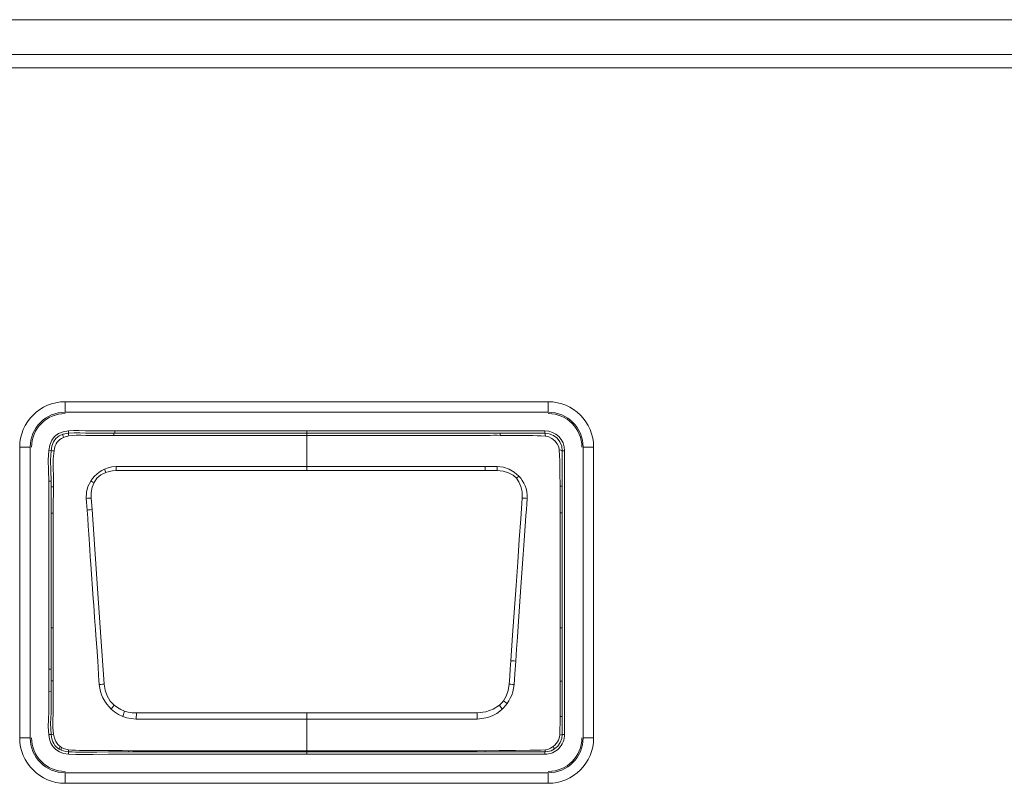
# Model space of a CAD drawing. Header units: millimetres. Extents: x 3925 to 5043, y -86 to 778.
# Tile 295 of 325: x 4836 to 4843, y 358 to 363. Entities that reach past the tile are written whole.
import ezdxf

# ---------------------------------------------------------------- set-up
doc = ezdxf.new("R2010")
doc.units = ezdxf.units.MM
doc.header["$LTSCALE"] = 46.255
doc.layers.add('A70-LETO-KEYDXF_CONTINUOUS_LINE', color=7, linetype='CONTINUOUS')
doc.layers.add('H30K-REAR-CODXF_CONTINUOUS_LINE', color=7, linetype='CONTINUOUS')

msp = doc.modelspace()

# ---------------------------------------------------------------- linework, layer by layer
at = {"layer": 'A70-LETO-KEYDXF_CONTINUOUS_LINE', "color": 7, "linetype": 'Continuous', "lineweight": 0}
for p, q in [((4836.4338, 360.2302), (4836.4319, 360.2467)), ((4836.7631, 360.23), (4836.715, 360.2292)), ((4836.7565, 360.2139), (4836.7563, 360.2299)), ((4836.7628, 360.2466), (4836.7631, 360.23)), ((4836.9216, 360.2466), (4836.8579, 360.2467)), ((4837.0899, 360.2469), (4836.9216, 360.2466)), ((4837.0793, 360.2302), (4836.9386, 360.2299)), ((4837.738, 360.23), (4837.432, 360.23)), ((4838.1338, 359.9636), (4838.1338, 360.2468)), ((4839.8338, 360.2302), (4838.1338, 360.2301)), ((4839.8338, 360.2468), (4839.8338, 360.2302)), ((4837.0287, 360.2142), (4837.1389, 360.2142)), ((4837.1389, 360.2142), (4837.4333, 360.214)), ((4838.8921, 360.2141), (4839.1859, 360.2143)), ((4839.6193, 360.2138), (4839.5159, 360.2141)), ((4836.292, 360.1069), (4836.3084, 360.1048)), ((4839.9593, 360.1048), (4839.9592, 359.852)), ((4839.9593, 360.1048), (4839.9759, 360.1048)), ((4839.9759, 358.0798), (4839.9759, 360.1048)), ((4836.699, 359.9499), (4836.6895, 359.9737)), ((4836.7726, 359.9916), (4836.7737, 359.9636)), ((4836.7737, 359.9636), (4838.9289, 359.9636)), ((4836.8952, 359.9912), (4836.8693, 359.9913)), ((4837.2997, 359.9916), (4837.173, 359.9918)), ((4837.619, 359.9916), (4837.2997, 359.9916)), ((4838.0419, 359.9916), (4837.619, 359.9916)), ((4838.2602, 359.9916), (4838.0419, 359.9916)), ((4838.3867, 359.9916), (4838.2602, 359.9916)), ((4838.7319, 359.9916), (4838.3867, 359.9916)), ((4838.9435, 359.9916), (4838.7319, 359.9916)), ((4838.9289, 359.9636), (4839.0996, 359.9638)), ((4839.0996, 359.9638), (4839.4089, 359.9634)), ((4839.4089, 359.9634), (4839.4087, 359.9914)), ((4839.4522, 359.964), (4839.4089, 359.9634)), ((4839.4939, 359.9636), (4839.4951, 359.9916)), ((4839.9433, 359.852), (4839.9422, 359.9464)), ((4836.2926, 359.8873), (4836.3093, 359.8876)), ((4836.3096, 359.7987), (4836.3085, 359.7242)), ((4836.3098, 359.8467), (4836.3257, 359.847)), ((4836.3257, 359.847), (4836.3254, 359.8156)), ((4839.9433, 359.852), (4839.9592, 359.852)), ((4839.9592, 359.852), (4839.9592, 359.6622)), ((4836.3242, 359.7528), (4836.3237, 359.7211)), ((4836.292, 359.6328), (4836.2918, 359.685)), ((4836.3086, 359.658), (4836.3236, 359.6581)), ((4836.3237, 359.7211), (4836.3235, 359.7052)), ((4836.3235, 359.7052), (4836.3235, 359.5703)), ((4839.9445, 359.708), (4839.9442, 359.6621)), ((4839.9442, 359.6621), (4839.9592, 359.6622)), ((4839.9592, 359.6622), (4839.9592, 358.0798)), ((4836.2921, 359.569), (4836.292, 359.6328)), ((4836.3087, 359.595), (4836.3087, 359.4615)), ((4836.2917, 359.3439), (4836.2921, 359.569)), ((4836.3235, 359.5703), (4836.323, 359.385)), ((4836.3087, 359.4615), (4836.3085, 358.8403)), ((4839.6874, 359.4641), (4839.6805, 359.3636)), ((4836.323, 359.385), (4836.3228, 359.1806)), ((4839.945, 358.8393), (4839.9448, 359.3872)), ((4836.2918, 358.7451), (4836.2917, 359.3439)), ((4839.6805, 359.3636), (4839.664, 359.1328)), ((4836.3228, 359.1806), (4836.3227, 358.9569)), ((4839.664, 359.1328), (4839.6443, 358.8517)), ((4836.3227, 358.9569), (4836.3227, 358.8403)), ((4836.3085, 358.8403), (4836.3227, 358.8403)), ((4836.3085, 358.8403), (4836.3088, 358.6423)), ((4836.3227, 358.8403), (4836.3231, 358.634)), ((4839.945, 358.8393), (4839.9592, 358.8393)), ((4839.9449, 358.6801), (4839.945, 358.7847)), ((4839.9447, 358.5401), (4839.9449, 358.6801)), ((4836.2919, 358.5459), (4836.3086, 358.5458)), ((4836.3229, 358.544), (4836.3225, 358.4832)), ((4839.6263, 358.6015), (4839.621, 358.511)), ((4839.9446, 358.4053), (4839.9447, 358.5401)), ((4836.308, 358.4628), (4836.3225, 358.4628)), ((4836.3225, 358.4832), (4836.3225, 358.4628)), ((4839.9444, 358.3122), (4839.9446, 358.4053)), ((4839.9447, 358.4595), (4839.9592, 358.4595)), ((4836.292, 358.3868), (4836.3086, 358.3871)), ((4836.7582, 358.2872), (4836.7374, 358.2602)), ((4839.5095, 358.2873), (4839.5304, 358.2602)), ((4839.5392, 358.3182), (4839.5643, 358.2999)), ((4836.8332, 358.2464), (4836.82, 358.2074)), ((4836.9159, 358.1893), (4836.9173, 358.2323)), ((4838.1338, 358.2323), (4836.9173, 358.2323)), ((4836.9916, 358.1893), (4837.0972, 358.1892)), ((4837.0972, 358.1892), (4837.397, 358.1893)), ((4837.397, 358.1893), (4837.4969, 358.1893)), ((4837.6042, 358.1893), (4837.9165, 358.1893)), ((4837.9165, 358.1893), (4837.9576, 358.1893)), ((4837.9576, 358.1893), (4838.2662, 358.1893)), ((4839.3504, 358.2323), (4838.1338, 358.2323)), ((4838.1338, 358.1893), (4838.1338, 358.2323)), ((4838.1338, 357.9377), (4838.1338, 358.1893)), ((4838.3514, 358.1893), (4838.4747, 358.1893)), ((4838.4747, 358.1893), (4838.6995, 358.1893)), ((4838.6995, 358.1893), (4838.771, 358.1893)), ((4838.8709, 358.1893), (4838.9352, 358.1893)), ((4838.9352, 358.1893), (4838.9973, 358.1893)), ((4838.9973, 358.1893), (4839.1438, 358.1892)), ((4839.1438, 358.1892), (4839.251, 358.1893)), ((4839.327, 358.1889), (4839.3518, 358.1893)), ((4839.3504, 358.2323), (4839.3518, 358.1893)), ((4836.3085, 358.0797), (4836.2919, 358.0778)), ((4839.9759, 358.0798), (4839.9592, 358.0798)), ((4836.4326, 357.9394), (4836.4339, 357.956)), ((4836.8617, 357.9548), (4836.8616, 357.9635)), ((4837.0559, 357.9545), (4837.0986, 357.9545)), ((4837.0986, 357.9545), (4837.1959, 357.9545)), ((4837.1959, 357.9545), (4837.3759, 357.9545)), ((4837.685, 357.9377), (4837.4331, 357.9377)), ((4839.8338, 357.9377), (4837.685, 357.9377)), ((4838.2609, 357.9631), (4838.1338, 357.9631)), ((4839.4088, 357.9545), (4838.1338, 357.9545)), ((4838.9732, 357.9631), (4838.8359, 357.9631)), ((4839.1847, 357.963), (4838.9732, 357.9631)), ((4839.4091, 357.9633), (4839.4088, 357.9545)), ((4839.8338, 357.9544), (4839.4088, 357.9545)), ((4839.8338, 357.9544), (4839.8338, 357.9377))]:
    msp.add_line(p, q, dxfattribs=at)
for points in [[(4836.292, 360.1069), (4836.2991, 360.1453), (4836.3128, 360.1793), (4836.3338, 360.2065), (4836.3611, 360.2266), (4836.3944, 360.2399), (4836.4319, 360.2467)], [(4836.3928, 360.2222), (4836.3669, 360.2108), (4836.3434, 360.1928), (4836.3252, 360.1676), (4836.3142, 360.1375), (4836.3084, 360.1048)], [(4836.397, 360.1996), (4836.3947, 360.2086), (4836.3932, 360.2156), (4836.3926, 360.2203), (4836.3928, 360.2222)], [(4836.3928, 360.2222), (4836.4058, 360.2256), (4836.4195, 360.2282), (4836.4338, 360.2302)], [(4836.4319, 360.2467), (4836.4686, 360.2492), (4836.5095, 360.249), (4836.5545, 360.2472), (4836.5994, 360.2458), (4836.6397, 360.2453), (4836.6757, 360.2454), (4836.708, 360.2457), (4836.7628, 360.2466)], [(4836.4345, 360.2097), (4836.4337, 360.2204), (4836.4335, 360.2275), (4836.4338, 360.2302)], [(4836.4338, 360.2302), (4836.4744, 360.2327), (4836.5128, 360.2323), (4836.5535, 360.2306), (4836.5929, 360.2293), (4836.6334, 360.2287), (4836.6741, 360.2287), (4836.715, 360.2292)], [(4836.8579, 360.2467), (4836.8057, 360.2469), (4836.7834, 360.2469), (4836.7628, 360.2466)], [(4836.8092, 360.2303), (4836.785, 360.2302), (4836.7631, 360.23)], [(4836.9386, 360.2299), (4836.9007, 360.2299), (4836.8667, 360.23), (4836.8092, 360.2303)], [(4837.432, 360.23), (4837.2696, 360.2301), (4837.0793, 360.2302)], [(4837.8831, 360.2468), (4837.1997, 360.2468), (4837.0899, 360.2469)], [(4838.1338, 360.2301), (4837.9907, 360.2301), (4837.738, 360.23)], [(4839.8338, 360.2468), (4838.0035, 360.2468), (4837.8831, 360.2468)], [(4839.5152, 360.2301), (4839.5155, 360.2281), (4839.5157, 360.2227), (4839.5159, 360.2141)], [(4839.8395, 360.2089), (4839.8379, 360.2201), (4839.836, 360.2274), (4839.8338, 360.2302)], [(4839.9593, 360.1048), (4839.9551, 360.1369), (4839.9426, 360.1673), (4839.9225, 360.1935), (4839.8963, 360.2136), (4839.866, 360.226), (4839.8338, 360.2302)], [(4836.3293, 360.1034), (4836.3334, 360.1229), (4836.3386, 360.1397), (4836.3448, 360.1538), (4836.3521, 360.1657), (4836.3602, 360.1754), (4836.3698, 360.184), (4836.3817, 360.192), (4836.397, 360.1996)], [(4836.4344, 360.2099), (4836.4212, 360.207), (4836.4087, 360.2037), (4836.397, 360.1996)], [(4836.4345, 360.2097), (4836.4598, 360.2131), (4836.4885, 360.2146), (4836.5206, 360.2147), (4836.5562, 360.2136), (4836.5955, 360.2126), (4836.639, 360.2122), (4836.6829, 360.2125), (4836.7219, 360.2132), (4836.7565, 360.2139)], [(4836.7565, 360.2139), (4836.781, 360.2142), (4836.8062, 360.2143)], [(4836.8062, 360.2143), (4836.865, 360.214), (4836.8999, 360.2139), (4837.0287, 360.2142)], [(4837.4333, 360.214), (4838.2954, 360.2141), (4838.4412, 360.2141), (4838.5732, 360.2141), (4838.6921, 360.2141), (4838.8921, 360.2141)], [(4839.1859, 360.2143), (4839.2423, 360.2142), (4839.2927, 360.2142), (4839.3374, 360.2139), (4839.377, 360.2139), (4839.4122, 360.2143), (4839.4434, 360.2143), (4839.4709, 360.2145), (4839.4949, 360.2144), (4839.5159, 360.2141)], [(4839.8395, 360.2089), (4839.8094, 360.2107), (4839.7798, 360.2119), (4839.7482, 360.2127), (4839.7176, 360.2132), (4839.685, 360.2134), (4839.6193, 360.2138)], [(4839.9376, 360.1103), (4839.9334, 360.1318), (4839.9228, 360.1545), (4839.9063, 360.1756), (4839.8855, 360.1927), (4839.8623, 360.2041), (4839.8395, 360.2089)], [(4836.2926, 359.8873), (4836.2895, 359.9651), (4836.2876, 360.0376), (4836.292, 360.1069)], [(4836.3093, 359.8876), (4836.3061, 359.9653), (4836.3042, 360.038), (4836.3084, 360.1048)], [(4836.3084, 360.1048), (4836.3111, 360.1049), (4836.3182, 360.1045), (4836.3293, 360.1034)], [(4836.3293, 360.1034), (4836.3234, 360.0472), (4836.3227, 359.9857), (4836.3247, 359.9189), (4836.3257, 359.847)], [(4839.9376, 360.1103), (4839.949, 360.1088), (4839.9565, 360.1069), (4839.9593, 360.1048)], [(4839.9422, 359.9464), (4839.9415, 359.9889), (4839.9404, 360.0325), (4839.9392, 360.0711), (4839.9376, 360.1103)], [(4836.5914, 359.8878), (4836.6044, 359.9059), (4836.6196, 359.923), (4836.6358, 359.9383), (4836.6529, 359.9519), (4836.6707, 359.9638), (4836.6895, 359.9737)], [(4836.699, 359.9499), (4836.6648, 359.9329), (4836.6362, 359.9083), (4836.6156, 359.8767)], [(4836.6895, 359.9737), (4836.7149, 359.9832), (4836.7428, 359.9891), (4836.7726, 359.9916)], [(4836.699, 359.9499), (4836.7221, 359.9569), (4836.7471, 359.9615), (4836.7737, 359.9636)], [(4836.8693, 359.9913), (4836.8202, 359.9919), (4836.7957, 359.9921), (4836.7726, 359.9916)], [(4837.173, 359.9918), (4837.143, 359.9918), (4836.8952, 359.9912)], [(4839.4087, 359.9914), (4839.3214, 359.9914), (4839.2349, 359.9917), (4839.1405, 359.9918), (4839.0457, 359.9918), (4838.9435, 359.9916)], [(4839.4951, 359.9916), (4839.4685, 359.9921), (4839.4397, 359.9918), (4839.4087, 359.9914)], [(4839.4939, 359.9636), (4839.4733, 359.9641), (4839.4522, 359.964)], [(4839.4939, 359.9636), (4839.5378, 359.9585), (4839.5761, 359.947), (4839.6077, 359.9297), (4839.6313, 359.9085)], [(4839.4951, 359.9917), (4839.5384, 359.9867), (4839.5795, 359.973), (4839.6163, 359.9509), (4839.6486, 359.9225)], [(4836.2928, 359.7823), (4836.2931, 359.8137), (4836.2931, 359.8486), (4836.2926, 359.8873)], [(4836.3091, 359.8881), (4836.3095, 359.8739), (4836.3097, 359.8602), (4836.3098, 359.8467)], [(4836.5914, 359.8878), (4836.5718, 359.8496), (4836.5611, 359.8076), (4836.5593, 359.7638)], [(4836.6157, 359.8767), (4836.6072, 359.8808), (4836.599, 359.8846), (4836.5914, 359.8878)], [(4836.5943, 359.7668), (4836.5954, 359.8068), (4836.6026, 359.8437), (4836.6156, 359.8767)], [(4839.6313, 359.9086), (4839.6371, 359.9136), (4839.6429, 359.9184), (4839.6484, 359.9227)], [(4839.6313, 359.9085), (4839.6492, 359.8825), (4839.6633, 359.8497), (4839.6718, 359.811), (4839.6734, 359.7668)], [(4839.6486, 359.9225), (4839.662, 359.9075), (4839.6736, 359.8919), (4839.6846, 359.8739), (4839.6937, 359.855), (4839.7012, 359.8339), (4839.7061, 359.8118), (4839.7084, 359.7874), (4839.7084, 359.7638)], [(4836.3098, 359.8467), (4836.3098, 359.824), (4836.3096, 359.7987)], [(4836.3254, 359.8156), (4836.3248, 359.7841), (4836.3242, 359.7528)], [(4839.9433, 359.852), (4839.9431, 359.8288), (4839.9432, 359.8068), (4839.9436, 359.7874), (4839.9437, 359.7675), (4839.9441, 359.7462), (4839.9442, 359.7271), (4839.9445, 359.708)], [(4836.2918, 359.685), (4836.2917, 359.7075), (4836.292, 359.7299), (4836.2928, 359.7823)], [(4836.5593, 359.7638), (4836.5696, 359.765), (4836.5815, 359.7661), (4836.5943, 359.7668)], [(4836.5594, 359.7638), (4836.5608, 359.7377), (4836.5656, 359.6798)], [(4836.5943, 359.7668), (4836.596, 359.7398), (4836.6007, 359.6841)], [(4839.6287, 359.1433), (4839.6407, 359.3092), (4839.652, 359.4699), (4839.6621, 359.6177), (4839.6734, 359.7668)], [(4839.6734, 359.7668), (4839.6861, 359.7661), (4839.698, 359.7651), (4839.7084, 359.7638)], [(4839.7084, 359.7638), (4839.7057, 359.7232), (4839.7025, 359.6844), (4839.6994, 359.6428), (4839.6965, 359.6012), (4839.6874, 359.4641)], [(4836.3085, 359.7242), (4836.3084, 359.7036), (4836.3087, 359.595)], [(4836.5847, 359.3991), (4836.5773, 359.5089), (4836.5736, 359.566), (4836.5697, 359.623), (4836.5655, 359.6806)], [(4836.6007, 359.6841), (4836.5879, 359.6829), (4836.576, 359.6815), (4836.5656, 359.6798)], [(4836.6007, 359.6841), (4836.6331, 359.2249), (4836.6624, 358.8097), (4836.6882, 358.4391)], [(4839.9448, 359.3872), (4839.9447, 359.4852), (4839.9444, 359.5737), (4839.9441, 359.6621)], [(4836.5921, 359.2937), (4836.5884, 359.3464), (4836.5847, 359.3991)], [(4836.619, 358.9132), (4836.6128, 359.0022), (4836.6097, 359.0467), (4836.5921, 359.2937)], [(4839.5909, 358.6054), (4839.6038, 358.7881), (4839.6287, 359.1433)], [(4836.628, 358.788), (4836.625, 358.8283), (4836.619, 358.9132)], [(4839.6443, 358.8517), (4839.6387, 358.7742), (4839.6323, 358.6882), (4839.6263, 358.6015)], [(4839.945, 358.7847), (4839.945, 358.812), (4839.945, 358.8393)], [(4836.2919, 358.5459), (4836.2921, 358.5875), (4836.2921, 358.6345), (4836.2918, 358.7451)], [(4836.6437, 358.5627), (4836.6415, 358.5988), (4836.6391, 358.635), (4836.6366, 358.6712), (4836.628, 358.788)], [(4836.3088, 358.6423), (4836.3087, 358.592), (4836.308, 358.4628)], [(4836.3231, 358.634), (4836.3231, 358.5665), (4836.3229, 358.544)], [(4839.5795, 358.4391), (4839.5842, 358.4928), (4839.5876, 358.5483), (4839.5909, 358.6054)], [(4839.591, 358.6054), (4839.6038, 358.6045), (4839.6159, 358.6035), (4839.6264, 358.6024)], [(4836.2919, 358.5459), (4836.2915, 358.4927), (4836.2913, 358.4668), (4836.2914, 358.4409), (4836.2916, 358.4139), (4836.2925, 358.3424)], [(4836.6529, 358.4346), (4836.6498, 358.4672), (4836.6476, 358.4993), (4836.6437, 358.5627)], [(4836.308, 358.4628), (4836.3081, 358.4378), (4836.3083, 358.4126), (4836.3091, 358.3486)], [(4836.323, 358.408), (4836.3227, 358.4359), (4836.3225, 358.4628)], [(4839.621, 358.511), (4839.6182, 358.4703), (4839.6147, 358.4346)], [(4836.3259, 358.0807), (4836.3232, 358.1034), (4836.3215, 358.1288), (4836.3208, 358.1571), (4836.3213, 358.1884), (4836.3225, 358.2228), (4836.3236, 358.2609), (4836.3242, 358.3024), (4836.3239, 358.3421), (4836.323, 358.408)], [(4836.6529, 358.4346), (4836.6632, 358.4361), (4836.6752, 358.4376), (4836.6882, 358.4391)], [(4836.6529, 358.4346), (4836.6564, 358.4097), (4836.6615, 358.3857), (4836.6689, 358.3629), (4836.679, 358.3397), (4836.6916, 358.3171), (4836.7064, 358.2958), (4836.722, 358.2764), (4836.7374, 358.2602)], [(4836.7582, 358.2873), (4836.7293, 358.3172), (4836.7086, 358.3542), (4836.6951, 358.3953), (4836.6882, 358.4391)], [(4839.5795, 358.4391), (4839.5717, 358.3923), (4839.558, 358.3517), (4839.5392, 358.3183)], [(4839.6147, 358.4346), (4839.6112, 358.4091), (4839.6054, 358.3829), (4839.5977, 358.36), (4839.5877, 358.3378), (4839.5769, 358.3187), (4839.5643, 358.2999)], [(4839.5796, 358.4391), (4839.5924, 358.4376), (4839.6044, 358.4361), (4839.6148, 358.4346)], [(4836.2919, 358.0778), (4836.2886, 358.134), (4836.2894, 358.1885), (4836.2916, 358.2411), (4836.2926, 358.2932), (4836.2925, 358.3424)], [(4836.3085, 358.0797), (4836.3056, 358.1189), (4836.3052, 358.1568), (4836.3064, 358.196), (4836.308, 358.2338), (4836.3091, 358.2721), (4836.3094, 358.3105), (4836.3091, 358.3486)], [(4836.82, 358.2074), (4836.7892, 358.222), (4836.7616, 358.2399), (4836.7372, 358.2604)], [(4836.7582, 358.2873), (4836.7815, 358.2709), (4836.8066, 358.2572), (4836.8331, 358.2464)], [(4839.5095, 358.2873), (4839.4661, 358.2597), (4839.4127, 358.2401), (4839.3504, 358.2323)], [(4839.3518, 358.1893), (4839.3845, 358.1919), (4839.4142, 358.1971), (4839.4416, 358.2051), (4839.4674, 358.2161), (4839.4915, 358.2297), (4839.5128, 358.2449), (4839.5304, 358.2602)], [(4839.5392, 358.3183), (4839.5307, 358.3074), (4839.5208, 358.2971), (4839.5095, 358.2873)], [(4839.5304, 358.2602), (4839.5425, 358.2727), (4839.5538, 358.286), (4839.5643, 358.2999)], [(4839.9441, 358.2076), (4839.9443, 358.2437), (4839.9443, 358.2794), (4839.9444, 358.3122)], [(4836.9159, 358.1893), (4836.8808, 358.1921), (4836.8489, 358.1981), (4836.82, 358.2074)], [(4836.8331, 358.2464), (4836.8589, 358.2392), (4836.8869, 358.2345), (4836.9173, 358.2323)], [(4836.9159, 358.1893), (4836.9407, 358.1889), (4836.9916, 358.1893)], [(4837.4969, 358.1893), (4837.5327, 358.1893), (4837.6042, 358.1893)], [(4838.2662, 358.1893), (4838.3103, 358.1893), (4838.3514, 358.1893)], [(4838.771, 358.1893), (4838.8043, 358.1893), (4838.8376, 358.1893), (4838.8709, 358.1893)], [(4839.251, 358.1893), (4839.2761, 358.1893), (4839.327, 358.1889)], [(4839.9411, 358.0745), (4839.9426, 358.1161), (4839.9435, 358.1605), (4839.9441, 358.2076)], [(4839.9441, 358.2076), (4839.9521, 358.2072), (4839.9572, 358.2068), (4839.9592, 358.2063)], [(4836.4326, 357.9394), (4836.3979, 357.9442), (4836.3678, 357.9544), (4836.3425, 357.9708), (4836.3228, 357.9912), (4836.3072, 358.016), (4836.2972, 358.0455), (4836.2919, 358.0778)], [(4836.3085, 358.0797), (4836.3107, 358.0796), (4836.3166, 358.0799), (4836.3259, 358.0807)], [(4836.3085, 358.0797), (4836.3113, 358.0594), (4836.3154, 358.0418), (4836.3206, 358.0265), (4836.3274, 358.0134), (4836.3358, 358.0014), (4836.3454, 357.9908), (4836.3556, 357.9815), (4836.3655, 357.9744)], [(4836.3735, 357.9927), (4836.3568, 358.0077), (4836.3422, 358.0277), (4836.3319, 358.0523), (4836.326, 358.0807)], [(4839.9411, 358.0745), (4839.9399, 358.064), (4839.937, 358.0522), (4839.932, 358.0394), (4839.9246, 358.0259), (4839.916, 358.0137), (4839.9062, 358.0029), (4839.8944, 357.9927)], [(4839.9034, 357.9754), (4839.9272, 357.9959), (4839.9448, 358.0213), (4839.9557, 358.0499), (4839.9592, 358.0798)], [(4839.9411, 358.0745), (4839.9507, 358.076), (4839.9569, 358.0778), (4839.9592, 358.0798)], [(4836.3735, 357.9927), (4836.3687, 357.9835), (4836.3659, 357.9772), (4836.3655, 357.9744)], [(4836.3803, 357.9669), (4836.3751, 357.9692), (4836.3702, 357.9717), (4836.3655, 357.9744)], [(4836.3833, 357.9864), (4836.38, 357.9883), (4836.3768, 357.9904), (4836.3735, 357.9927)], [(4836.3833, 357.9864), (4836.3806, 357.9765), (4836.3796, 357.9699), (4836.3803, 357.9669)], [(4836.3833, 357.9864), (4836.3981, 357.9794), (4836.4149, 357.9741), (4836.4334, 357.9705)], [(4836.4339, 357.956), (4836.4335, 357.9579), (4836.4333, 357.9628), (4836.4334, 357.9705)], [(4836.4334, 357.9705), (4836.4568, 357.9679), (4836.483, 357.9664), (4836.5119, 357.9653), (4836.544, 357.9643), (4836.5796, 357.9637), (4836.6192, 357.9635), (4836.663, 357.9636), (4836.7109, 357.9639), (4836.7634, 357.964), (4836.8155, 357.9638)], [(4839.8338, 357.9544), (4839.8569, 357.9565), (4839.8806, 357.9634), (4839.9034, 357.9754)], [(4839.8944, 357.9927), (4839.8754, 357.9805), (4839.8567, 357.9727), (4839.8388, 357.9693)], [(4839.9034, 357.9754), (4839.9027, 357.9779), (4839.8997, 357.9838), (4839.8944, 357.9927)], [(4836.3803, 357.9669), (4836.3966, 357.9617), (4836.4146, 357.9581), (4836.4339, 357.956)], [(4836.7192, 357.9377), (4836.6083, 357.936), (4836.5437, 357.9359), (4836.4843, 357.937), (4836.4326, 357.9394)], [(4836.6359, 357.9531), (4836.6101, 357.9527), (4836.5841, 357.9525), (4836.5581, 357.9525), (4836.532, 357.9527), (4836.5079, 357.9531), (4836.4838, 357.9537), (4836.4596, 357.9545), (4836.4339, 357.956)], [(4836.8037, 357.9549), (4836.7748, 357.9549), (4836.7458, 357.9547), (4836.7185, 357.9544), (4836.6359, 357.9531)], [(4836.8094, 357.9381), (4836.7666, 357.9381), (4836.7192, 357.9377)], [(4836.8037, 357.9549), (4836.8935, 357.9546), (4837.0559, 357.9545)], [(4837.1318, 357.9377), (4836.9103, 357.9378), (4836.8094, 357.9381)], [(4837.4851, 357.9631), (4836.9204, 357.9632), (4836.8929, 357.9633), (4836.8155, 357.9638)], [(4837.4331, 357.9377), (4837.3621, 357.9377), (4837.2969, 357.9377), (4837.2371, 357.9377), (4837.1822, 357.9377), (4837.1318, 357.9377)], [(4837.3759, 357.9545), (4837.4465, 357.9545), (4837.5227, 357.9545), (4838.1338, 357.9545)], [(4838.1338, 357.9631), (4837.6589, 357.9631), (4837.5674, 357.9631), (4837.4851, 357.9631)], [(4838.8359, 357.9631), (4838.7583, 357.9631), (4838.2609, 357.9631)], [(4839.5093, 357.9638), (4839.3505, 357.963), (4839.3242, 357.963), (4839.295, 357.9629), (4839.262, 357.9631), (4839.1847, 357.963)], [(4839.5093, 357.9638), (4839.5673, 357.9642), (4839.6261, 357.9649), (4839.7262, 357.9663)], [(4839.7262, 357.9663), (4839.7682, 357.9669), (4839.8055, 357.9676), (4839.8388, 357.9693)], [(4839.8338, 357.9544), (4839.8356, 357.9563), (4839.8373, 357.9613), (4839.8388, 357.9693)]]:
    msp.add_lwpolyline(points, dxfattribs=at)
for centre, start, end in [((4839.8338, 360.1048), 0, 90), ((4839.8338, 358.0798), 269.97369, 0)]:
    msp.add_arc(centre, 0.142, start, end, dxfattribs=at)
at = {"layer": 'H30K-REAR-CODXF_CONTINUOUS_LINE', "color": 7, "linetype": 'Continuous', "lineweight": 0}
for p, q in [((4810.3338, 363.1812), (4858.9588, 363.1812)), ((4858.9588, 362.9331), (4810.3338, 362.9331)), ((4858.9588, 362.8373), (4810.3338, 362.8373)), ((4836.4088, 360.454), (4839.8588, 360.454)), ((4836.4088, 360.454), (4836.4088, 360.3791)), ((4839.8588, 360.454), (4839.8588, 360.3791)), ((4836.4088, 360.3791), (4839.8588, 360.3791)), ((4836.0846, 360.1298), (4836.1595, 360.1298)), ((4836.0846, 358.0548), (4836.0846, 360.1298)), ((4836.1595, 358.0548), (4836.1595, 360.1298)), ((4840.1831, 360.1298), (4840.1082, 360.1298)), ((4840.1082, 360.1298), (4840.1082, 358.0548)), ((4840.1831, 360.1298), (4840.1831, 358.0548)), ((4836.0846, 358.0548), (4836.1595, 358.0548)), ((4840.1831, 358.0548), (4840.1082, 358.0548)), ((4839.8588, 357.8054), (4836.4088, 357.8054)), ((4836.4088, 357.7305), (4836.4088, 357.8054)), ((4839.8588, 357.7305), (4839.8588, 357.8054)), ((4839.8588, 357.7305), (4836.4088, 357.7305))]:
    msp.add_line(p, q, dxfattribs=at)
for centre, radius, start, end in [((4836.4088, 360.1298), 0.3243, 90, 180), ((4839.8588, 360.1298), 0.3243, 0, 90), ((4836.4088, 360.1298), 0.2494, 90, 180), ((4836.4088, 360.1298), 0.24, 90, 180), ((4839.8588, 360.1298), 0.2494, 0, 90), ((4839.8588, 360.1298), 0.24, 0, 90), ((4836.4088, 358.0548), 0.3243, 180, 270), ((4836.4088, 358.0548), 0.2494, 180, 270), ((4836.4088, 358.0548), 0.24, 180, 270), ((4839.8588, 358.0548), 0.3243, 270, 0), ((4839.8588, 358.0548), 0.2494, 270, 0), ((4839.8588, 358.0548), 0.24, 270, 0)]:
    msp.add_arc(centre, radius, start, end, dxfattribs=at)

doc.saveas('drawing.dxf')
